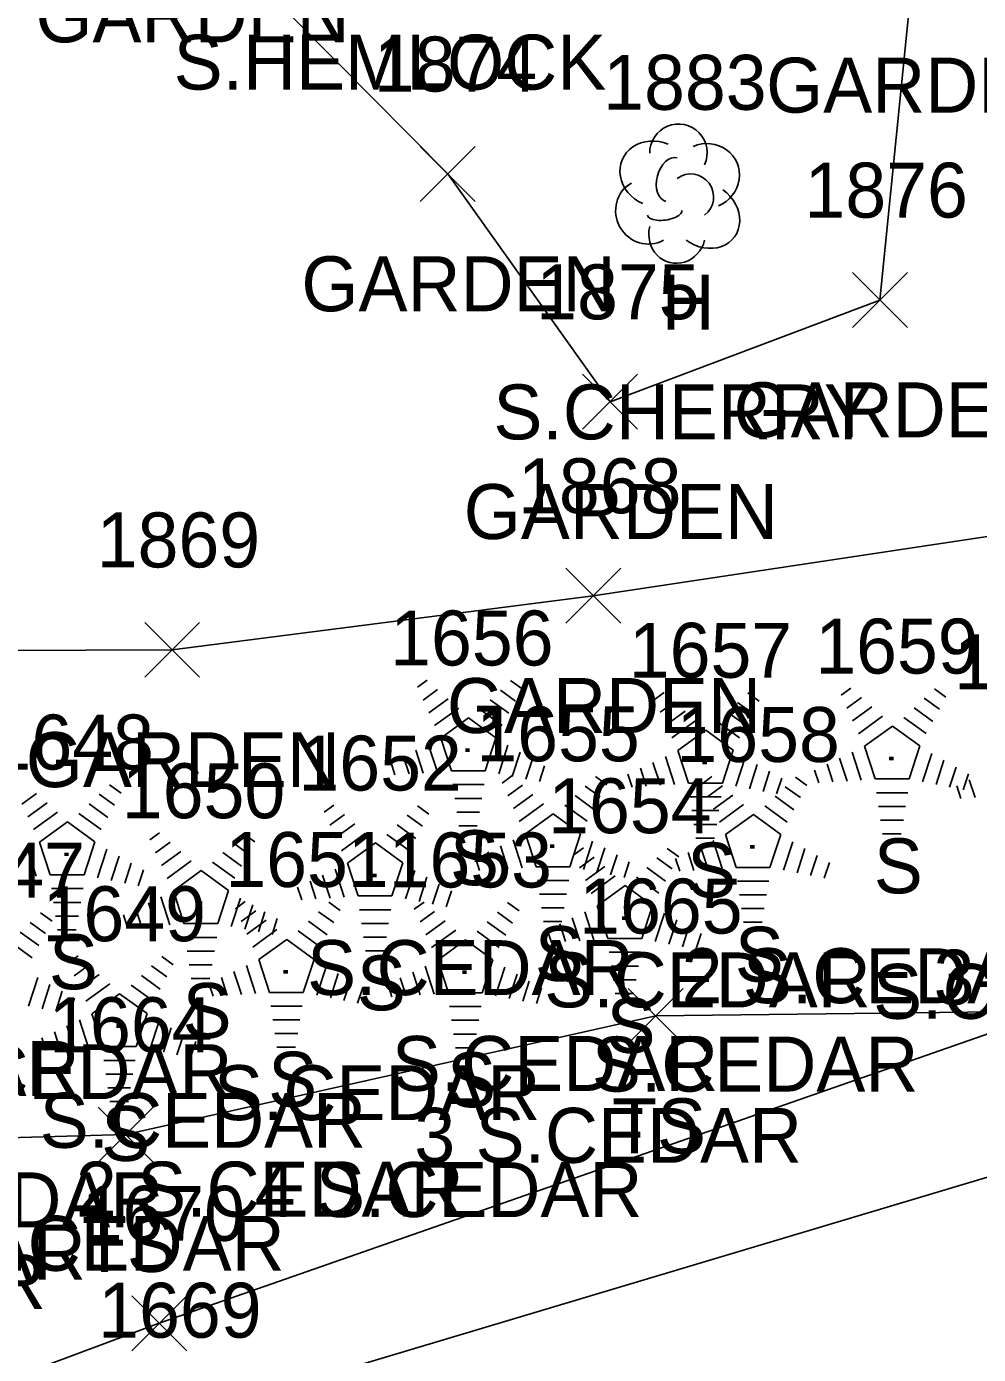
# Model space of a CAD drawing. Extents: x 1499292 to 1501024, y 534584 to 538043.
# Drawn here: x 1499955.65 to 1499990.32, y 537630.09 to 537678.44 of the extents above; entities that cross this region are included whole.
import ezdxf

# ---------------------------------------------------------------- set-up
doc = ezdxf.new("R2010")
doc.units = 0
for name, color, linetype in [('L_A', 7, 'Continuous'), ('L_C', 7, 'Continuous'), ('L_I', 7, 'Continuous'), ('L_TIC', 7, 'Continuous'), ('LAPB', 7, 'Continuous'), ('LELB', 7, 'Continuous'), ('LTC', 7, 'Continuous'), ('LTD', 7, 'Continuous'), ('P_I', 7, 'Continuous'), ('PET', 7, 'Continuous')]:
    doc.layers.add(name, color=color, linetype=linetype)

msp = doc.modelspace()

# ---------------------------------------------------------------- linework, layer by layer
at = {"layer": 'L_TIC'}
for points in [[(1499969.991, 537672.07), (1499971.991, 537674.07)], [(1499971.991, 537672.07), (1499969.991, 537674.07)], [(1499985.731, 537667.48), (1499987.731, 537669.48)], [(1499987.731, 537667.48), (1499985.731, 537669.48)], [(1499975.904, 537663.777), (1499977.904, 537665.777)], [(1499977.904, 537663.777), (1499975.904, 537665.777)], [(1499975.291, 537656.715), (1499977.291, 537658.715)], [(1499977.291, 537656.715), (1499975.291, 537658.715)], [(1499959.955, 537654.744), (1499961.955, 537656.744)], [(1499961.955, 537654.744), (1499959.955, 537656.744)], [(1499977.567, 537641.414), (1499979.567, 537643.414)], [(1499979.567, 537641.414), (1499977.567, 537643.414)], [(1499958.262, 537637.094), (1499960.262, 537639.094)], [(1499960.262, 537637.094), (1499958.262, 537639.094)], [(1499959.484, 537630.227), (1499961.484, 537632.227)], [(1499961.484, 537630.227), (1499959.484, 537632.227)]]:
    msp.add_lwpolyline(points, dxfattribs=at)
at = {"layer": 'LAPB'}
msp.add_lwpolyline([(1500008.149, 537662.504), (1499976.291, 537657.715), (1499960.955, 537655.744), (1499948.365, 537655.7), (1499944.782, 537667.728), (1499949.249, 537680.121), (1499961.303, 537682.861), (1499970.991, 537673.07), (1499976.904, 537664.777), (1499986.731, 537668.48), (1499987.916, 537680.302), (1499978.247, 537691.097), (1499980.645, 537701.007), (1499987.039, 537704.664), (1499995.658, 537692.472), (1500004.638, 537676.076)], dxfattribs=at)
at = {"layer": 'LELB'}
for points in [[(1499898.052, 537654.523), (1499910.254, 537639.037), (1499923.982, 537635.989), (1499941.209, 537637.588), (1499959.262, 537638.094), (1499978.567, 537642.414), (1499993.025, 537642.588)], [(1499875.628, 537635.389), (1499883.617, 537627.063), (1499893.294, 537615.077), (1499899.95, 537610.946), (1499909.177, 537610.062), (1499915.735, 537611.144), (1499937.582, 537622.682), (1499960.484, 537631.227), (1499993.025, 537642.588), (1500017.771, 537650.353)]]:
    msp.add_lwpolyline(points, dxfattribs=at)
at = {"layer": 'LTC'}
for p, q in [((1499969.883, 537654.382), (1499970.238, 537654.639)), ((1499973.281, 537654.622), (1499973.701, 537654.318)), ((1499970.093, 537653.916), (1499970.622, 537654.301)), ((1499972.91, 537654.274), (1499973.46, 537653.875)), ((1499978.52, 537653.934), (1499978.875, 537654.192)), ((1499981.919, 537654.174), (1499982.338, 537653.87)), ((1499985.318, 537654.088), (1499985.672, 537654.345)), ((1499988.716, 537654.328), (1499989.135, 537654.023)), ((1499970.302, 537653.451), (1499971.006, 537653.962)), ((1499970.512, 537652.985), (1499971.39, 537653.623)), ((1499972.168, 537653.577), (1499972.978, 537652.989)), ((1499972.539, 537653.926), (1499973.219, 537653.432)), ((1499978.73, 537653.469), (1499979.259, 537653.853)), ((1499981.547, 537653.826), (1499982.097, 537653.427)), ((1499985.527, 537653.622), (1499986.056, 537654.006)), ((1499985.737, 537653.156), (1499986.441, 537653.668)), ((1499987.974, 537653.631), (1499988.653, 537653.138)), ((1499988.345, 537653.98), (1499988.894, 537653.58)), ((1499970.736, 537652.53), (1499971.748, 537653.264)), ((1499971.748, 537653.264), (1499972.745, 537652.539)), ((1499978.939, 537653.003), (1499979.643, 537653.514)), ((1499979.149, 537652.537), (1499980.027, 537653.175)), ((1499980.805, 537653.129), (1499981.615, 537652.541)), ((1499981.176, 537653.478), (1499981.856, 537652.984)), ((1499985.946, 537652.69), (1499986.825, 537653.328)), ((1499987.603, 537653.283), (1499988.412, 537652.694)), ((1499979.374, 537652.082), (1499980.385, 537652.817)), ((1499980.385, 537652.817), (1499981.382, 537652.092)), ((1499986.171, 537652.235), (1499987.183, 537652.97)), ((1499987.183, 537652.97), (1499988.18, 537652.245)), ((1499969.826, 537652.094), (1499970.098, 537651.259)), ((1499970.282, 537652.311), (1499970.613, 537651.291)), ((1499970.736, 537652.53), (1499971.124, 537651.336)), ((1499972.745, 537652.539), (1499972.354, 537651.336)), ((1499973.183, 537652.269), (1499972.845, 537651.229)), ((1499981.382, 537652.092), (1499980.991, 537650.889)), ((1499986.171, 537652.235), (1499986.558, 537651.042)), ((1499988.18, 537652.245), (1499987.789, 537651.042)), ((1499968.916, 537651.661), (1499969.068, 537651.193)), ((1499969.371, 537651.878), (1499969.583, 537651.226)), ((1499973.627, 537652.018), (1499973.34, 537651.134)), ((1499974.072, 537651.768), (1499973.835, 537651.039)), ((1499978.464, 537651.647), (1499978.735, 537650.811)), ((1499978.919, 537651.863), (1499979.25, 537650.844)), ((1499979.374, 537652.082), (1499979.761, 537650.889)), ((1499981.82, 537651.821), (1499981.482, 537650.781)), ((1499985.261, 537651.8), (1499985.532, 537650.965)), ((1499985.716, 537652.016), (1499986.047, 537650.997)), ((1499988.617, 537651.974), (1499988.279, 537650.935)), ((1499989.062, 537651.724), (1499988.774, 537650.839)), ((1499972.354, 537651.336), (1499971.124, 537651.336)), ((1499972.968, 537650.893), (1499973.323, 537651.15)), ((1499974.516, 537651.518), (1499974.329, 537650.944)), ((1499976.367, 537651.133), (1499976.786, 537650.829)), ((1499977.553, 537651.213), (1499977.705, 537650.745)), ((1499978.008, 537651.43), (1499978.22, 537650.778)), ((1499980.255, 537650.869), (1499980.61, 537651.126)), ((1499982.264, 537651.57), (1499981.977, 537650.686)), ((1499982.709, 537651.32), (1499982.472, 537650.591)), ((1499984.35, 537651.367), (1499984.502, 537650.899)), ((1499984.806, 537651.583), (1499985.017, 537650.932)), ((1499989.506, 537651.474), (1499989.269, 537650.744)), ((1499989.951, 537651.223), (1499989.764, 537650.649)), ((1499958.673, 537650.834), (1499959.092, 537650.53)), ((1499972.316, 537650.836), (1499971.171, 537650.836)), ((1499973.178, 537650.427), (1499973.707, 537650.812)), ((1499975.995, 537650.785), (1499976.545, 537650.386)), ((1499980.991, 537650.889), (1499979.761, 537650.889)), ((1499980.465, 537650.403), (1499980.994, 537650.788)), ((1499983.153, 537651.07), (1499982.966, 537650.496)), ((1499983.282, 537650.761), (1499983.832, 537650.362)), ((1499983.653, 537651.109), (1499984.072, 537650.805)), ((1499987.789, 537651.042), (1499986.558, 537651.042)), ((1499989.528, 537650.797), (1499989.68, 537650.329)), ((1499989.984, 537651.013), (1499990.195, 537650.362)), ((1499955.484, 537650.128), (1499956.013, 537650.513)), ((1499955.693, 537649.663), (1499956.397, 537650.174)), ((1499958.301, 537650.486), (1499958.851, 537650.087)), ((1499972.232, 537650.336), (1499971.244, 537650.336)), ((1499973.388, 537649.962), (1499974.091, 537650.473)), ((1499975.625, 537650.437), (1499976.304, 537649.943)), ((1499980.953, 537650.389), (1499979.808, 537650.389)), ((1499980.674, 537649.938), (1499981.378, 537650.449)), ((1499982.911, 537650.413), (1499983.59, 537649.919)), ((1499987.75, 537650.542), (1499986.606, 537650.542)), ((1499955.903, 537649.197), (1499956.781, 537649.835)), ((1499957.559, 537649.789), (1499958.369, 537649.2)), ((1499957.93, 537650.138), (1499958.61, 537649.644)), ((1499966.489, 537649.828), (1499966.843, 537650.086)), ((1499966.698, 537649.363), (1499967.227, 537649.747)), ((1499969.516, 537649.72), (1499970.065, 537649.321)), ((1499969.887, 537650.069), (1499970.306, 537649.764)), ((1499972.148, 537649.836), (1499971.316, 537649.836)), ((1499973.597, 537649.496), (1499974.475, 537650.134)), ((1499973.822, 537649.041), (1499974.833, 537649.775)), ((1499974.833, 537649.775), (1499975.83, 537649.05)), ((1499975.253, 537650.088), (1499976.063, 537649.5)), ((1499980.869, 537649.889), (1499979.881, 537649.889)), ((1499980.884, 537649.472), (1499981.762, 537650.11)), ((1499981.108, 537649.017), (1499982.12, 537649.751)), ((1499982.12, 537649.751), (1499983.117, 537649.026)), ((1499982.54, 537650.064), (1499983.35, 537649.475)), ((1499987.666, 537650.042), (1499986.678, 537650.042)), ((1499956.128, 537648.742), (1499957.139, 537649.476)), ((1499957.139, 537649.476), (1499958.136, 537648.751)), ((1499966.908, 537648.897), (1499967.612, 537649.408)), ((1499969.145, 537649.372), (1499969.824, 537648.878)), ((1499972.064, 537649.336), (1499971.389, 537649.336)), ((1499980.785, 537649.389), (1499979.954, 537649.389)), ((1499987.583, 537649.542), (1499986.751, 537649.542)), ((1499956.128, 537648.742), (1499956.515, 537647.548)), ((1499958.136, 537648.751), (1499957.745, 537647.548)), ((1499960.144, 537648.821), (1499960.498, 537649.079)), ((1499960.353, 537648.356), (1499960.882, 537648.74)), ((1499963.171, 537648.713), (1499963.72, 537648.314)), ((1499963.542, 537649.062), (1499963.961, 537648.757)), ((1499967.117, 537648.431), (1499967.996, 537649.069)), ((1499967.342, 537647.976), (1499968.354, 537648.711)), ((1499968.354, 537648.711), (1499969.351, 537647.986)), ((1499968.774, 537649.024), (1499969.583, 537648.435)), ((1499973.367, 537648.822), (1499973.698, 537647.802)), ((1499973.822, 537649.041), (1499974.209, 537647.847)), ((1499975.83, 537649.05), (1499975.439, 537647.847)), ((1499976.268, 537648.78), (1499975.93, 537647.74)), ((1499980.701, 537648.889), (1499980.026, 537648.889)), ((1499980.654, 537648.798), (1499980.985, 537647.778)), ((1499981.108, 537649.017), (1499981.495, 537647.823)), ((1499983.117, 537649.026), (1499982.726, 537647.823)), ((1499983.555, 537648.755), (1499983.217, 537647.716)), ((1499987.499, 537649.042), (1499986.824, 537649.042)), ((1499955.673, 537648.523), (1499956.004, 537647.503)), ((1499958.574, 537648.48), (1499958.236, 537647.441)), ((1499959.018, 537648.23), (1499958.731, 537647.345)), ((1499960.563, 537647.89), (1499961.266, 537648.401)), ((1499962.8, 537648.365), (1499963.479, 537647.871)), ((1499972.456, 537648.389), (1499972.668, 537647.737)), ((1499972.912, 537648.605), (1499973.183, 537647.77)), ((1499975.584, 537648.275), (1499975.938, 537648.533)), ((1499976.713, 537648.529), (1499976.425, 537647.645)), ((1499977.157, 537648.279), (1499976.92, 537647.55)), ((1499978.982, 537648.515), (1499979.401, 537648.211)), ((1499979.743, 537648.365), (1499979.955, 537647.713)), ((1499980.198, 537648.581), (1499980.47, 537647.746)), ((1499983.999, 537648.505), (1499983.712, 537647.621)), ((1499984.444, 537648.255), (1499984.207, 537647.526)), ((1499959.463, 537647.98), (1499959.226, 537647.25)), ((1499960.772, 537647.424), (1499961.651, 537648.062)), ((1499962.429, 537648.017), (1499963.238, 537647.428)), ((1499966.887, 537647.757), (1499967.218, 537646.738)), ((1499967.342, 537647.976), (1499967.729, 537646.783)), ((1499969.351, 537647.986), (1499968.959, 537646.783)), ((1499972.001, 537648.172), (1499972.153, 537647.704)), ((1499975.439, 537647.847), (1499974.209, 537647.847)), ((1499975.793, 537647.81), (1499976.322, 537648.194)), ((1499976.003, 537647.344), (1499976.707, 537647.855)), ((1499977.601, 537648.029), (1499977.415, 537647.455)), ((1499978.24, 537647.819), (1499978.919, 537647.325)), ((1499978.611, 537648.167), (1499979.16, 537647.768)), ((1499979.287, 537648.148), (1499979.44, 537647.68)), ((1499982.726, 537647.823), (1499981.495, 537647.823)), ((1499984.888, 537648.005), (1499984.701, 537647.431)), ((1499957.745, 537647.548), (1499956.515, 537647.548)), ((1499959.907, 537647.73), (1499959.72, 537647.155)), ((1499960.997, 537646.969), (1499962.009, 537647.704)), ((1499962.009, 537647.704), (1499963.006, 537646.979)), ((1499965.977, 537647.324), (1499966.188, 537646.673)), ((1499966.432, 537647.541), (1499966.703, 537646.705)), ((1499969.788, 537647.715), (1499969.45, 537646.675)), ((1499970.233, 537647.465), (1499969.945, 537646.58)), ((1499975.401, 537647.347), (1499974.256, 537647.347)), ((1499976.212, 537646.878), (1499977.091, 537647.516)), ((1499977.869, 537647.47), (1499978.678, 537646.882)), ((1499982.687, 537647.323), (1499981.543, 537647.323)), ((1499957.707, 537647.048), (1499956.562, 537647.048)), ((1499960.997, 537646.969), (1499961.384, 537645.776)), ((1499963.006, 537646.979), (1499962.614, 537645.776)), ((1499965.521, 537647.108), (1499965.673, 537646.64)), ((1499968.959, 537646.783), (1499967.729, 537646.783)), ((1499970.677, 537647.215), (1499970.44, 537646.485)), ((1499971.122, 537646.964), (1499970.935, 537646.39)), ((1499975.317, 537646.847), (1499974.329, 537646.847)), ((1499976.437, 537646.423), (1499977.449, 537647.158)), ((1499977.449, 537647.158), (1499978.446, 537646.433)), ((1499982.604, 537646.823), (1499981.615, 537646.823)), ((1499957.623, 537646.548), (1499956.635, 537646.548)), ((1499959.631, 537646.317), (1499959.843, 537645.666)), ((1499960.087, 537646.534), (1499960.358, 537645.698)), ((1499960.542, 537646.75), (1499960.873, 537645.731)), ((1499963.443, 537646.708), (1499963.105, 537645.668)), ((1499963.26, 537646.318), (1499963.614, 537646.575)), ((1499963.888, 537646.458), (1499963.6, 537645.573)), ((1499966.658, 537646.558), (1499967.077, 537646.253)), ((1499969.772, 537646.3), (1499970.126, 537646.557)), ((1499973.17, 537646.54), (1499973.589, 537646.236)), ((1499975.233, 537646.347), (1499974.402, 537646.347)), ((1499976.437, 537646.423), (1499976.824, 537645.23)), ((1499978.446, 537646.433), (1499978.055, 537645.23)), ((1499982.52, 537646.323), (1499981.688, 537646.323)), ((1499955.787, 537645.818), (1499956.337, 537645.419)), ((1499956.158, 537646.166), (1499956.578, 537645.862)), ((1499957.539, 537646.048), (1499956.708, 537646.048)), ((1499959.176, 537646.101), (1499959.328, 537645.633)), ((1499963.469, 537645.852), (1499963.998, 537646.236)), ((1499963.679, 537645.386), (1499964.383, 537645.898)), ((1499964.332, 537646.208), (1499964.095, 537645.478)), ((1499964.776, 537645.957), (1499964.59, 537645.383)), ((1499965.916, 537645.861), (1499966.595, 537645.368)), ((1499966.287, 537646.21), (1499966.836, 537645.811)), ((1499968.921, 537646.283), (1499967.777, 537646.283)), ((1499969.981, 537645.835), (1499970.511, 537646.219)), ((1499970.191, 537645.369), (1499970.895, 537645.88)), ((1499972.428, 537645.844), (1499973.107, 537645.35)), ((1499972.799, 537646.192), (1499973.349, 537645.793)), ((1499975.15, 537645.847), (1499974.475, 537645.847)), ((1499975.527, 537645.988), (1499975.798, 537645.152)), ((1499975.982, 537646.204), (1499976.313, 537645.185)), ((1499978.883, 537646.162), (1499978.545, 537645.122)), ((1499979.328, 537645.911), (1499979.04, 537645.027)), ((1499982.436, 537645.823), (1499981.761, 537645.823)), ((1499955.416, 537645.47), (1499956.095, 537644.976)), ((1499957.455, 537645.548), (1499956.78, 537645.548)), ((1499962.614, 537645.776), (1499961.384, 537645.776)), ((1499963.888, 537644.921), (1499964.767, 537645.558)), ((1499965.545, 537645.513), (1499966.354, 537644.924)), ((1499968.837, 537645.783), (1499967.849, 537645.783)), ((1499970.401, 537644.903), (1499971.279, 537645.541)), ((1499972.057, 537645.495), (1499972.866, 537644.907)), ((1499974.616, 537645.554), (1499974.768, 537645.086)), ((1499975.072, 537645.771), (1499975.283, 537645.119)), ((1499979.772, 537645.661), (1499979.535, 537644.932)), ((1499980.217, 537645.411), (1499980.03, 537644.837)), ((1499955.045, 537645.121), (1499955.855, 537644.533)), ((1499962.576, 537645.276), (1499961.431, 537645.276)), ((1499964.113, 537644.466), (1499965.125, 537645.2)), ((1499965.125, 537645.2), (1499966.122, 537644.475)), ((1499968.754, 537645.283), (1499967.922, 537645.283)), ((1499970.625, 537644.448), (1499971.637, 537645.182)), ((1499971.637, 537645.182), (1499972.634, 537644.457)), ((1499978.055, 537645.23), (1499976.824, 537645.23)), ((1499957.177, 537644.343), (1499957.532, 537644.6)), ((1499960.575, 537644.583), (1499960.995, 537644.279)), ((1499962.492, 537644.776), (1499961.504, 537644.776)), ((1499964.113, 537644.466), (1499964.5, 537643.272)), ((1499966.122, 537644.475), (1499965.731, 537643.272)), ((1499968.67, 537644.783), (1499967.995, 537644.783)), ((1499970.625, 537644.448), (1499971.012, 537643.255)), ((1499972.634, 537644.457), (1499972.243, 537643.255)), ((1499978.016, 537644.73), (1499976.872, 537644.73)), ((1499957.387, 537643.877), (1499957.916, 537644.261)), ((1499957.596, 537643.411), (1499958.3, 537643.923)), ((1499959.833, 537643.886), (1499960.512, 537643.393)), ((1499960.204, 537644.235), (1499960.754, 537643.836)), ((1499962.409, 537644.276), (1499961.577, 537644.276)), ((1499963.203, 537644.03), (1499963.474, 537643.195)), ((1499963.658, 537644.246), (1499963.989, 537643.227)), ((1499966.559, 537644.204), (1499966.221, 537643.165)), ((1499967.004, 537643.954), (1499966.716, 537643.069)), ((1499969.715, 537644.012), (1499969.986, 537643.177)), ((1499970.171, 537644.229), (1499970.501, 537643.21)), ((1499973.071, 537644.187), (1499972.734, 537643.147)), ((1499973.516, 537643.936), (1499973.229, 537643.052)), ((1499977.932, 537644.23), (1499976.944, 537644.23)), ((1499956.06, 537643.813), (1499955.722, 537642.773)), ((1499956.504, 537643.562), (1499956.217, 537642.678)), ((1499957.806, 537642.946), (1499958.684, 537643.584)), ((1499959.462, 537643.538), (1499960.272, 537642.949)), ((1499962.325, 537643.776), (1499961.65, 537643.776)), ((1499962.292, 537643.597), (1499962.444, 537643.129)), ((1499962.748, 537643.813), (1499962.959, 537643.162)), ((1499967.448, 537643.704), (1499967.211, 537642.974)), ((1499967.893, 537643.453), (1499967.706, 537642.879)), ((1499968.804, 537643.579), (1499968.956, 537643.111)), ((1499969.26, 537643.796), (1499969.471, 537643.144)), ((1499973.961, 537643.686), (1499973.724, 537642.957)), ((1499974.405, 537643.436), (1499974.218, 537642.862)), ((1499977.849, 537643.73), (1499977.017, 537643.73)), ((1499956.949, 537643.312), (1499956.712, 537642.583)), ((1499957.393, 537643.062), (1499957.206, 537642.488)), ((1499958.03, 537642.491), (1499959.042, 537643.225)), ((1499959.042, 537643.225), (1499960.039, 537642.5)), ((1499965.731, 537643.272), (1499964.5, 537643.272)), ((1499972.243, 537643.255), (1499971.012, 537643.255)), ((1499977.765, 537643.23), (1499977.09, 537643.23)), ((1499958.03, 537642.491), (1499958.417, 537641.297)), ((1499960.039, 537642.5), (1499959.648, 537641.297)), ((1499965.692, 537642.772), (1499964.548, 537642.772)), ((1499972.204, 537642.755), (1499971.06, 537642.755)), ((1499957.12, 537642.055), (1499957.392, 537641.22)), ((1499957.576, 537642.271), (1499957.907, 537641.252)), ((1499960.477, 537642.229), (1499960.139, 537641.19)), ((1499960.921, 537641.979), (1499960.634, 537641.094)), ((1499965.608, 537642.272), (1499964.62, 537642.272)), ((1499972.121, 537642.255), (1499971.132, 537642.255)), ((1499956.21, 537641.622), (1499956.362, 537641.154)), ((1499956.665, 537641.839), (1499956.877, 537641.187)), ((1499961.366, 537641.729), (1499961.129, 537640.999)), ((1499961.81, 537641.479), (1499961.623, 537640.904)), ((1499965.525, 537641.772), (1499964.693, 537641.772)), ((1499972.037, 537641.755), (1499971.205, 537641.755)), ((1499959.648, 537641.297), (1499958.417, 537641.297)), ((1499965.441, 537641.272), (1499964.766, 537641.272)), ((1499971.953, 537641.255), (1499971.278, 537641.255)), ((1499959.61, 537640.797), (1499958.465, 537640.797)), ((1499959.526, 537640.297), (1499958.537, 537640.297)), ((1499959.442, 537639.797), (1499958.61, 537639.797)), ((1499959.358, 537639.297), (1499958.683, 537639.297))]:
    msp.add_line(p, q, dxfattribs=at)
at = {"layer": 'LTD'}
msp.add_line((1499979.346, 537672.405), (1499979.346, 537672.405), dxfattribs=at)
msp.add_line((1499979.346, 537672.405), (1499979.346, 537672.405), dxfattribs=at)
msp.add_arc((1499979.393, 537673.839), 1.047, 335.5272, 180.9563, dxfattribs=at)
for centre, major_axis, ratio, start_param, end_param in [((1499978.554, 537673.072), (1.21, -0.512), 0.895232, 1.570796, 4.712389), ((1499980.387, 537672.989), (-1.141, -0.483), 0.949671, 1.570796, 4.712389), ((1499979.137, 537672.863), (-0.208, -0.792), 0.645439, 3.141593, 6.283185), ((1499979.846, 537672.239), (-0.5, 0.667), 0.989748, 3.141593, 6.283185), ((1499978.263, 537671.697), (0.584, -1.042), 0.959034, 3.141593, 6.283185), ((1499980.346, 537671.572), (-1.09, 0.792), 0.841452, 1.570796, 4.712389), ((1499978.888, 537671.655), (-0.625, -0.083), 0.423636, 0, 3.141593), ((1499979.346, 537670.905), (0.265, 1.061), 0.942809, 1.570796, 4.712389)]:
    msp.add_ellipse(centre, major_axis=major_axis, ratio=ratio, start_param=start_param, end_param=end_param, dxfattribs=at)
at = {"layer": 'PET'}
msp.add_lwpolyline([(1499877.015, 537630.958), (1499888.962, 537613.552), (1499899.651, 537608.634), (1499910.819, 537607.885), (1499917.779, 537609.039), (1499933.365, 537615.874), (1499940.692, 537619.272), (1499961.056, 537627.699), (1499994.297, 537637.632), (1500011.746, 537642.235), (1500032.99, 537648.112)], dxfattribs=at)

# ---------------------------------------------------------------- texts
at = {"layer": 'L_A'}
for s, p in [('GARDEN', (1499955.972, 537677.861)), ('GARDEN', (1499982.585, 537675.302)), ('GARDEN', (1499965.66, 537668.07)), ('H', (1499978.779, 537667.405)), ('GARDEN', (1499981.4, 537663.48)), ('GARDEN', (1499971.573, 537659.777)), ('GARDEN', (1499970.96, 537652.715)), ('GARDEN', (1499955.624, 537650.744)), ('S', (1499971.074, 537647.174)), ('S', (1499979.711, 537646.726)), ('S', (1499986.508, 537646.879)), ('S', (1499956.465, 537643.386)), ('S', (1499974.159, 537643.685)), ('S', (1499981.446, 537643.661)), ('S', (1499967.679, 537642.62)), ('S', (1499961.334, 537641.613)), ('S', (1499976.774, 537641.067)), ('S', (1499964.45, 537639.109)), ('S', (1499970.963, 537639.092)), ('S', (1499958.368, 537637.135)), ('TS', (1499976.976, 537637.414)), ('TS', (1499957.672, 537633.094))]:
    msp.add_text(s, height=2, dxfattribs=at).set_placement(p)
at = {"layer": 'L_C'}
for s, p in [('S.HEMLOCK', (1499961.008, 537676.141)), ('S.CHERRY', (1499972.653, 537663.405)), ('S.CEDAR', (1499965.869, 537643.174)), ('2 S.CEDAR', (1499979.508, 537642.879)), ('3 S.CEDAR', (1499988.687, 537642.826)), ('S.CEDAR', (1499974.506, 537642.726)), ('S.CEDAR', (1499986.482, 537642.309)), ('S.CEDAR', (1499945.69, 537639.505)), ('S.CEDAR', (1499968.954, 537639.685)), ('S.CEDAR', (1499976.241, 537639.661)), ('S.CEDAR', (1499951.26, 537639.386)), ('S.CEDAR', (1499962.475, 537638.62)), ('S.CEDAR', (1499956.129, 537637.613)), ('3 S.CEDAR', (1499969.774, 537637.067)), ('2 S.CEDAR', (1499957.45, 537635.109)), ('4 S.CEDAR', (1499963.963, 537635.092)), ('S.CEDAR', (1499948.746, 537634.718)), ('S.CEDAR', (1499945.919, 537632.816)), ('S.CEDAR', (1499953.163, 537633.135)), ('S.CEDAR', (1499944.465, 537631.743))]:
    msp.add_text(s, height=2, dxfattribs=at).set_placement(p)
at = {"layer": 'L_I'}
for s, p in [('1874', (1499968.298, 537676.07)), ('1883', (1499976.653, 537675.405)), ('1876', (1499983.983, 537671.48)), ('1875', (1499974.211, 537667.777)), ('1868', (1499973.551, 537660.715)), ('1869', (1499958.207, 537658.744)), ('1656', (1499968.893, 537655.174)), ('1657', (1499977.585, 537654.726)), ('1659', (1499984.375, 537654.879)), ('1660', (1499989.427, 537654.309)), ('1655', (1499972.033, 537651.685)), ('1658', (1499979.32, 537651.661)), ('1648', (1499954.339, 537651.386)), ('1652', (1499965.553, 537650.62)), ('1650', (1499959.122, 537649.613)), ('1654', (1499974.648, 537649.067)), ('1647', (1499951.825, 537646.718)), ('1651', (1499962.891, 537647.109)), ('1653', (1499968.837, 537647.092)), ('1665', (1499975.779, 537645.414)), ('1649', (1499956.234, 537645.135)), ('1664', (1499956.475, 537641.094)), ('1670', (1499957.657, 537634.227))]:
    msp.add_text(s, height=2, dxfattribs=at).set_placement(p)
at = {"layer": 'LTC'}
for p in [(1499971.631, 537652.278), (1499980.268, 537651.83), (1499987.065, 537651.983), (1499957.022, 537648.49), (1499974.716, 537648.789), (1499982.002, 537648.765), (1499968.236, 537647.724), (1499961.891, 537646.717), (1499977.331, 537646.171), (1499965.007, 537644.213), (1499971.519, 537644.196), (1499958.925, 537642.239)]:
    msp.add_text('.', height=1.037, rotation=270, dxfattribs=at).set_placement(p)
at = {"layer": 'P_I'}
msp.add_text('1669', height=2, dxfattribs=at).set_placement((1499958.261, 537630.699))

doc.saveas('drawing.dxf')
